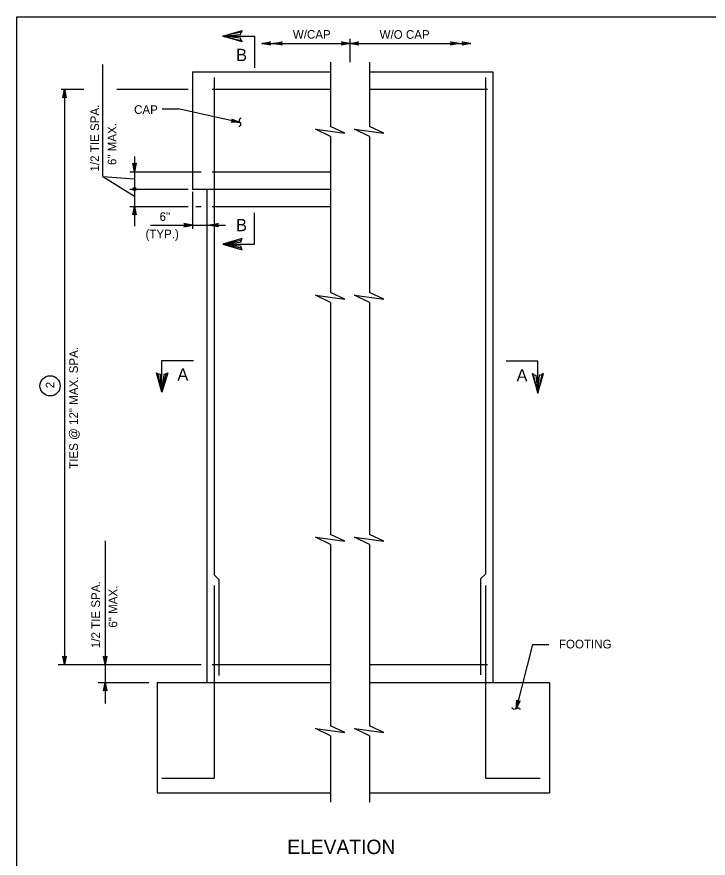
# Model space of a CAD drawing. Extents: x 646165 to 651486, y 296916 to 299292.
# Drawn here: x 648988.6 to 649228.5, y 297203.3 to 297495.3 of the extents above; entities that cross this region are included whole.
import ezdxf

# ---------------------------------------------------------------- set-up
doc = ezdxf.new("R2010")
doc.units = 0
for name, color, linetype in [('1', 7, 'Continuous'), ('2', 7, 'Continuous'), ('51', 7, 'Continuous'), ('52', 7, 'Continuous'), ('53', 7, 'Continuous'), ('54', 7, 'Continuous')]:
    doc.layers.add(name, color=color, linetype=linetype)

msp = doc.modelspace()

# ---------------------------------------------------------------- linework, layer by layer
at = {"layer": '1'}
for p, q in [((649060.04, 297488.52), (649071.11, 297488.52)), ((649071.11, 297488.52), (649071.11, 297477.59)), ((649071.11, 297416.32), (649071.11, 297427.25)), ((649060.04, 297416.32), (649071.11, 297416.32)), ((649038.96, 297376.04), (649049.88, 297376.04)), ((649038.96, 297364.97), (649038.96, 297376.04)), ((649169.37, 297375.78), (649158.44, 297375.78)), ((649169.37, 297364.71), (649169.37, 297375.78))]:
    msp.add_line(p, q, dxfattribs=at)
for points in [[(649066.46, 297487.04), (649066.22, 297487.89), (649060.04, 297488.52), (649066.46, 297487.04), (649066.79, 297486.53), (649060.04, 297488.52), (649066.22, 297489.07), (649066.44, 297489.91), (649060.04, 297488.52), (649066.79, 297490.47), (649066.44, 297489.91)], [(649066.46, 297417.8), (649066.22, 297416.95), (649060.04, 297416.32), (649066.46, 297417.8), (649066.79, 297418.31), (649060.04, 297416.32), (649066.22, 297415.77), (649066.44, 297414.93), (649060.04, 297416.32), (649066.79, 297414.37), (649066.44, 297414.93)], [(649040.43, 297371.39), (649039.58, 297371.16), (649038.96, 297364.97), (649040.43, 297371.39), (649040.95, 297371.72), (649038.96, 297364.97), (649038.4, 297371.15), (649037.57, 297371.38), (649038.96, 297364.97), (649037.01, 297371.72), (649037.57, 297371.38)], [(649167.89, 297371.13), (649168.74, 297370.89), (649169.37, 297364.71), (649167.89, 297371.13), (649167.38, 297371.46), (649169.37, 297364.71), (649169.92, 297370.88), (649170.76, 297371.11), (649169.37, 297364.71), (649171.32, 297371.46), (649170.76, 297371.11)]]:
    msp.add_lwpolyline(points, dxfattribs=at)
at = {"layer": '2'}
for p, q in [((648988.59, 296931.25), (648988.59, 297495.25)), ((648988.59, 297495.25), (649774.59, 297495.25))]:
    msp.add_line(p, q, dxfattribs=at)
at = {"layer": '51'}
for p, q in [((649049.53, 297476.15), (649049.53, 297435.49)), ((649049.53, 297476.15), (649097.45, 297476.15)), ((649110.97, 297476.15), (649153.71, 297476.15)), ((649153.71, 297476.15), (649153.71, 297264.33)), ((649049.53, 297435.49), (649097.45, 297435.49)), ((649054.53, 297435.49), (649054.53, 297264.33)), ((649037.26, 297264.33), (649097.45, 297264.33)), ((649037.26, 297264.33), (649037.26, 297226)), ((649110.97, 297264.33), (649173.48, 297264.33)), ((649173.48, 297264.33), (649173.48, 297226)), ((649037.26, 297226), (649097.45, 297226)), ((649110.97, 297226), (649173.48, 297226))]:
    msp.add_line(p, q, dxfattribs=at)
at = {"layer": '52'}
for p, q in [((649073.63, 297486.01), (649104.21, 297486.01)), ((649104.21, 297479.57), (649104.21, 297487.6)), ((649104.21, 297486.01), (649146.09, 297486.01)), ((649018.45, 297439.83), (649018.45, 297478.67)), ((649097.45, 297479.49), (649097.45, 297457.23)), ((649110.97, 297479.49), (649110.97, 297457.23)), ((649004.01, 297470.15), (649011.82, 297470.15)), ((649005.11, 297470.15), (649005.11, 297270.49)), ((649023.3, 297470.15), (649048.08, 297470.15)), ((649039.01, 297463.27), (649044.59, 297463.27)), ((649065.98, 297458.62), (649044.59, 297463.27)), ((649097.45, 297453.73), (649097.45, 297399.6)), ((649110.97, 297453.73), (649110.97, 297399.6)), ((649029.41, 297446.74), (649029.41, 297422.62)), ((649018.45, 297439.83), (649029.41, 297432.97)), ((649018.45, 297439.83), (649029.41, 297438.99)), ((649027.75, 297441.49), (649052.53, 297441.49)), ((649027.75, 297435.49), (649048.08, 297435.49)), ((649049.53, 297434.56), (649049.53, 297421.65)), ((649027.75, 297429.49), (649048.08, 297429.49)), ((649050.75, 297429.49), (649052.53, 297429.49)), ((649034.99, 297422.99), (649061.02, 297422.99)), ((649097.45, 297396.1), (649097.45, 297315.65)), ((649110.97, 297396.1), (649110.97, 297315.65)), ((649019.21, 297313.45), (649019.21, 297257.01)), ((649097.45, 297312.13), (649097.45, 297249.27)), ((649110.97, 297312.13), (649110.97, 297249.29)), ((649167.57, 297277.41), (649161.91, 297255.17)), ((649167.57, 297277.41), (649173.15, 297277.41)), ((649002.89, 297270.49), (649052.53, 297270.49)), ((649016.87, 297264.33), (649034.45, 297264.33)), ((649097.45, 297245.77), (649097.45, 297222.72)), ((649110.97, 297245.77), (649110.97, 297222.72))]:
    msp.add_line(p, q, dxfattribs=at)
for points in [[(649073.63, 297486.01), (649076.61, 297486.57), (649076.38, 297486.41), (649076.26, 297486.21), (649076.23, 297486.01), (649076.26, 297485.81), (649076.38, 297485.61), (649076.61, 297485.45), (649073.63, 297486.01), (649076.38, 297485.61), (649076.26, 297485.81), (649073.63, 297486.01), (649076.23, 297486.01), (649076.26, 297486.21), (649073.63, 297486.01), (649076.38, 297486.41)], [(649077.63, 297486.01), (649080.61, 297486.57), (649080.38, 297486.41), (649080.26, 297486.21), (649080.23, 297486.01), (649080.26, 297485.81), (649080.38, 297485.61), (649080.61, 297485.45), (649077.63, 297486.01), (649080.38, 297485.61), (649080.26, 297485.81), (649077.63, 297486.01), (649080.23, 297486.01), (649080.26, 297486.21), (649077.63, 297486.01), (649080.38, 297486.41)], [(649104.21, 297486.01), (649101.23, 297485.45), (649101.46, 297485.61), (649101.58, 297485.81), (649101.61, 297486.01), (649101.58, 297486.21), (649101.46, 297486.41), (649101.23, 297486.57), (649104.21, 297486.01), (649101.46, 297486.41), (649101.58, 297486.21), (649104.21, 297486.01), (649101.61, 297486.01), (649101.58, 297485.81), (649104.21, 297486.01), (649101.46, 297485.61)], [(649104.21, 297486.01), (649101.23, 297485.45), (649101.46, 297485.61), (649101.58, 297485.81), (649101.61, 297486.01), (649101.58, 297486.21), (649101.46, 297486.41), (649101.23, 297486.57), (649104.21, 297486.01), (649101.46, 297486.41), (649101.58, 297486.21), (649104.21, 297486.01), (649101.61, 297486.01), (649101.58, 297485.81), (649104.21, 297486.01), (649101.46, 297485.61)], [(649104.21, 297486.01), (649107.2, 297486.57), (649106.97, 297486.41), (649106.85, 297486.21), (649106.81, 297486.01), (649106.85, 297485.81), (649106.97, 297485.61), (649107.2, 297485.45), (649104.21, 297486.01), (649106.97, 297485.61), (649106.85, 297485.81), (649104.21, 297486.01), (649106.81, 297486.01), (649106.85, 297486.21), (649104.21, 297486.01), (649106.97, 297486.41)], [(649142.09, 297486.01), (649139.11, 297485.45), (649139.34, 297485.61), (649139.45, 297485.81), (649139.49, 297486.01), (649139.45, 297486.21), (649139.34, 297486.41), (649139.11, 297486.57), (649142.09, 297486.01), (649139.34, 297486.41), (649139.45, 297486.21), (649142.09, 297486.01), (649139.49, 297486.01), (649139.45, 297485.81), (649142.09, 297486.01), (649139.34, 297485.61)], [(649146.09, 297486.01), (649143.11, 297485.45), (649143.34, 297485.61), (649143.45, 297485.81), (649143.49, 297486.01), (649143.45, 297486.21), (649143.34, 297486.41), (649143.11, 297486.57), (649146.09, 297486.01), (649143.34, 297486.41), (649143.45, 297486.21), (649146.09, 297486.01), (649143.49, 297486.01), (649143.45, 297485.81), (649146.09, 297486.01), (649143.34, 297485.61)], [(649005.11, 297470.15), (649005.67, 297467.17), (649005.59, 297467.29), (649005.51, 297467.4), (649005.41, 297467.46), (649005.31, 297467.52), (649005.21, 297467.54), (649005.11, 297467.55), (649005.01, 297467.54), (649004.91, 297467.52), (649004.81, 297467.46), (649004.71, 297467.4), (649004.63, 297467.29), (649004.55, 297467.17), (649005.11, 297470.15), (649004.63, 297467.29), (649004.71, 297467.4), (649005.11, 297470.15), (649004.81, 297467.46), (649004.91, 297467.52), (649005.11, 297470.15), (649005.01, 297467.54), (649005.11, 297467.55), (649005.11, 297470.15), (649005.21, 297467.54), (649005.31, 297467.52), (649005.11, 297470.15), (649005.41, 297467.46), (649005.51, 297467.4), (649005.11, 297470.15), (649005.59, 297467.29)], [(649065.98, 297458.62), (649062.95, 297458.71), (649063.21, 297458.81), (649063.37, 297458.98), (649063.44, 297459.17), (649063.45, 297459.37), (649063.38, 297459.6), (649063.19, 297459.8), (649065.98, 297458.62), (649063.38, 297459.6), (649063.45, 297459.37), (649065.98, 297458.62), (649063.44, 297459.17), (649063.37, 297458.98), (649065.98, 297458.62), (649063.21, 297458.81)], [(649097.45, 297453.73), (649092.27, 297456.26), (649102.42, 297454.88), (649097.45, 297457.24)], [(649110.97, 297453.73), (649105.79, 297456.26), (649115.94, 297454.88), (649110.97, 297457.24)], [(649029.41, 297441.49), (649028.85, 297444.47), (649028.93, 297444.35), (649029.01, 297444.24), (649029.11, 297444.18), (649029.21, 297444.12), (649029.31, 297444.1), (649029.41, 297444.09), (649029.51, 297444.1), (649029.61, 297444.12), (649029.71, 297444.18), (649029.81, 297444.24), (649029.89, 297444.35), (649029.97, 297444.47), (649029.41, 297441.49), (649029.89, 297444.35), (649029.81, 297444.24), (649029.41, 297441.49), (649029.71, 297444.18), (649029.61, 297444.12), (649029.41, 297441.49), (649029.51, 297444.1), (649029.41, 297444.09), (649029.41, 297441.49), (649029.31, 297444.1), (649029.21, 297444.12), (649029.41, 297441.49), (649029.11, 297444.18), (649029.01, 297444.24), (649029.41, 297441.49), (649028.93, 297444.35)], [(649029.41, 297429.49), (649029.97, 297426.5), (649029.89, 297426.62), (649029.81, 297426.73), (649029.71, 297426.79), (649029.61, 297426.85), (649029.51, 297426.87), (649029.41, 297426.89), (649029.31, 297426.87), (649029.21, 297426.85), (649029.11, 297426.79), (649029.01, 297426.73), (649028.93, 297426.62), (649028.85, 297426.5), (649029.41, 297429.49), (649028.93, 297426.62), (649029.01, 297426.73), (649029.41, 297429.49), (649029.11, 297426.79), (649029.21, 297426.85), (649029.41, 297429.49), (649029.31, 297426.87), (649029.41, 297426.89), (649029.41, 297429.49), (649029.51, 297426.87), (649029.61, 297426.85), (649029.41, 297429.49), (649029.71, 297426.79), (649029.81, 297426.73), (649029.41, 297429.49), (649029.89, 297426.62)], [(649049.53, 297422.99), (649046.55, 297423.55), (649046.66, 297423.47), (649046.78, 297423.39), (649046.84, 297423.29), (649046.9, 297423.19), (649046.91, 297423.09), (649046.93, 297422.99), (649046.91, 297422.89), (649046.9, 297422.79), (649046.84, 297422.69), (649046.78, 297422.59), (649046.66, 297422.51), (649046.55, 297422.43), (649049.53, 297422.99), (649046.66, 297422.51), (649046.78, 297422.59), (649049.53, 297422.99), (649046.84, 297422.69), (649046.9, 297422.79), (649049.53, 297422.99), (649046.91, 297422.89), (649046.93, 297422.99), (649049.53, 297422.99), (649046.91, 297423.09), (649046.9, 297423.19), (649049.53, 297422.99), (649046.84, 297423.29), (649046.78, 297423.39), (649049.53, 297422.99), (649046.66, 297423.47)], [(649055.53, 297422.99), (649058.51, 297423.55), (649058.4, 297423.47), (649058.28, 297423.39), (649058.22, 297423.29), (649058.16, 297423.19), (649058.15, 297423.09), (649058.13, 297422.99), (649058.15, 297422.89), (649058.16, 297422.79), (649058.22, 297422.69), (649058.28, 297422.59), (649058.4, 297422.51), (649058.51, 297422.43), (649055.53, 297422.99), (649058.4, 297422.51), (649058.28, 297422.59), (649055.53, 297422.99), (649058.22, 297422.69), (649058.16, 297422.79), (649055.53, 297422.99), (649058.15, 297422.89), (649058.13, 297422.99), (649055.53, 297422.99), (649058.15, 297423.09), (649058.16, 297423.19), (649055.53, 297422.99), (649058.22, 297423.29), (649058.28, 297423.39), (649055.53, 297422.99), (649058.4, 297423.47)], [(649097.45, 297396.1), (649092.27, 297398.64), (649102.42, 297397.26), (649097.45, 297399.62)], [(649110.97, 297396.1), (649105.79, 297398.64), (649115.94, 297397.26), (649110.97, 297399.62)], [(649097.45, 297312.13), (649092.27, 297314.67), (649102.42, 297313.29), (649097.45, 297315.65)], [(649110.97, 297312.13), (649105.79, 297314.67), (649115.94, 297313.29), (649110.97, 297315.65)], [(649005.11, 297270.49), (649004.55, 297273.47), (649004.63, 297273.36), (649004.71, 297273.24), (649004.81, 297273.18), (649004.91, 297273.13), (649005.01, 297273.11), (649005.11, 297273.09), (649005.21, 297273.11), (649005.31, 297273.13), (649005.41, 297273.18), (649005.51, 297273.24), (649005.59, 297273.36), (649005.67, 297273.47), (649005.11, 297270.49), (649005.59, 297273.36), (649005.51, 297273.24), (649005.11, 297270.49), (649005.41, 297273.18), (649005.31, 297273.13), (649005.11, 297270.49), (649005.21, 297273.11), (649005.11, 297273.09), (649005.11, 297270.49), (649005.01, 297273.11), (649004.91, 297273.13), (649005.11, 297270.49), (649004.81, 297273.18), (649004.71, 297273.24), (649005.11, 297270.49), (649004.63, 297273.36)], [(649019.21, 297270.49), (649018.66, 297273.47), (649018.74, 297273.36), (649018.81, 297273.24), (649018.91, 297273.18), (649019.01, 297273.13), (649019.11, 297273.11), (649019.21, 297273.09), (649019.31, 297273.11), (649019.41, 297273.13), (649019.51, 297273.18), (649019.61, 297273.24), (649019.69, 297273.36), (649019.77, 297273.47), (649019.21, 297270.49), (649019.69, 297273.36), (649019.61, 297273.24), (649019.21, 297270.49), (649019.51, 297273.18), (649019.41, 297273.13), (649019.21, 297270.49), (649019.31, 297273.11), (649019.21, 297273.09), (649019.21, 297270.49), (649019.11, 297273.11), (649019.01, 297273.13), (649019.21, 297270.49), (649018.91, 297273.18), (649018.81, 297273.24), (649019.21, 297270.49), (649018.74, 297273.36)], [(649019.21, 297264.33), (649019.77, 297261.35), (649019.69, 297261.47), (649019.61, 297261.58), (649019.51, 297261.64), (649019.41, 297261.7), (649019.31, 297261.72), (649019.21, 297261.73), (649019.11, 297261.72), (649019.01, 297261.7), (649018.91, 297261.64), (649018.81, 297261.58), (649018.74, 297261.47), (649018.66, 297261.35), (649019.21, 297264.33), (649018.74, 297261.47), (649018.81, 297261.58), (649019.21, 297264.33), (649018.91, 297261.64), (649019.01, 297261.7), (649019.21, 297264.33), (649019.11, 297261.72), (649019.21, 297261.73), (649019.21, 297264.33), (649019.31, 297261.72), (649019.41, 297261.7), (649019.21, 297264.33), (649019.51, 297261.64), (649019.61, 297261.58), (649019.21, 297264.33), (649019.69, 297261.47)], [(649161.91, 297255.17), (649162.1, 297258.2), (649162.15, 297258.07), (649162.2, 297257.94), (649162.28, 297257.85), (649162.37, 297257.77), (649162.46, 297257.73), (649162.55, 297257.69), (649162.65, 297257.68), (649162.75, 297257.67), (649162.86, 297257.71), (649162.98, 297257.74), (649163.08, 297257.83), (649163.19, 297257.92), (649161.91, 297255.17), (649163.08, 297257.83), (649162.98, 297257.74), (649161.91, 297255.17), (649162.86, 297257.71), (649162.75, 297257.67), (649161.91, 297255.17), (649162.65, 297257.68), (649162.55, 297257.69), (649161.91, 297255.17), (649162.46, 297257.73), (649162.37, 297257.77), (649161.91, 297255.17), (649162.28, 297257.85), (649162.2, 297257.94), (649161.91, 297255.17), (649162.15, 297258.07)], [(649097.45, 297245.77), (649092.27, 297248.31), (649102.42, 297246.93), (649097.45, 297249.29)], [(649110.97, 297245.77), (649105.79, 297248.31), (649115.94, 297246.93), (649110.97, 297249.29)]]:
    msp.add_lwpolyline(points, dxfattribs=at)
for centre, radius in [((649029.41, 297435.49), 0.533), ((649029.41, 297435.49), 0.267), ((649000.13, 297367.21), 3.5)]:
    msp.add_circle(centre, radius, dxfattribs=at)
for points in [[(649066.35, 297460.14), (649065.71, 297459.39), (649066.26, 297457.84), (649065.67, 297457.1)], [(649163.41, 297254.75), (649162.69, 297255.41), (649161.12, 297254.92), (649160.4, 297255.53)]]:
    msp.add_spline(points, degree=3, dxfattribs=at)
at = {"layer": '54'}
for p, q in [((649057.03, 297474.15), (649057.03, 297301.68)), ((649151.21, 297474.15), (649151.21, 297301.9)), ((649056.36, 297470.15), (649097.45, 297470.15)), ((649110.97, 297470.15), (649151.88, 297470.15)), ((649056.36, 297441.49), (649097.45, 297441.49)), ((649056.36, 297429.49), (649097.45, 297429.49)), ((649058.7, 297300.01), (649057.03, 297301.68)), ((649058.7, 297300.01), (649058.7, 297266.68)), ((649149.54, 297300.24), (649151.21, 297301.9)), ((649149.54, 297300.24), (649149.54, 297266.9)), ((649057.03, 297297.97), (649057.03, 297231.11)), ((649151.21, 297297.97), (649151.21, 297231.11)), ((649056.36, 297270.49), (649097.45, 297270.49)), ((649110.97, 297270.49), (649151.88, 297270.49)), ((649038.93, 297231.11), (649057.03, 297231.11)), ((649151.21, 297231.11), (649170.14, 297231.11))]:
    msp.add_line(p, q, dxfattribs=at)

# ---------------------------------------------------------------- texts
at = {"layer": '1'}
for s, height, p in [('W/CAP', 3, (649084.37, 297487.66)), ('W/O CAP', 3, (649114.47, 297487.63)), ('B', 4.23, (649064.69, 297479.92)), ('B', 4.23, (649064.69, 297420.88)), ('A', 4.23, (649044.31, 297369.03)), ('A', 4.23, (649162, 297368.76))]:
    msp.add_text(s, height=height, dxfattribs=at).set_placement(p)
at = {"layer": '53'}
for s, p in [('1/2 TIE SPA.', (649017.12, 297441.58)), ('  6" MAX.', (649023.12, 297441.58)), ('TIES @ 12" MAX. SPA.', (649009.79, 297338.42)), ('2', (649001.63, 297366.36)), ('1/2 TIE SPA.', (649017.45, 297276.21)), (' 6" MAX.', (649023.45, 297282.21))]:
    msp.add_text(s, height=3, rotation=90, dxfattribs=at).set_placement(p)
for s, height, p in [('CAP', 3, (649029.28, 297461.57)), ('6"', 3, (649038.12, 297424.43)), ('(TYP.)', 3, (649033.23, 297418.43)), ('FOOTING', 3, (649176.69, 297276.11)), ('ELEVATION', 5, (649082.41, 297204.75))]:
    msp.add_text(s, height=height, dxfattribs=at).set_placement(p)

doc.saveas('drawing.dxf')
